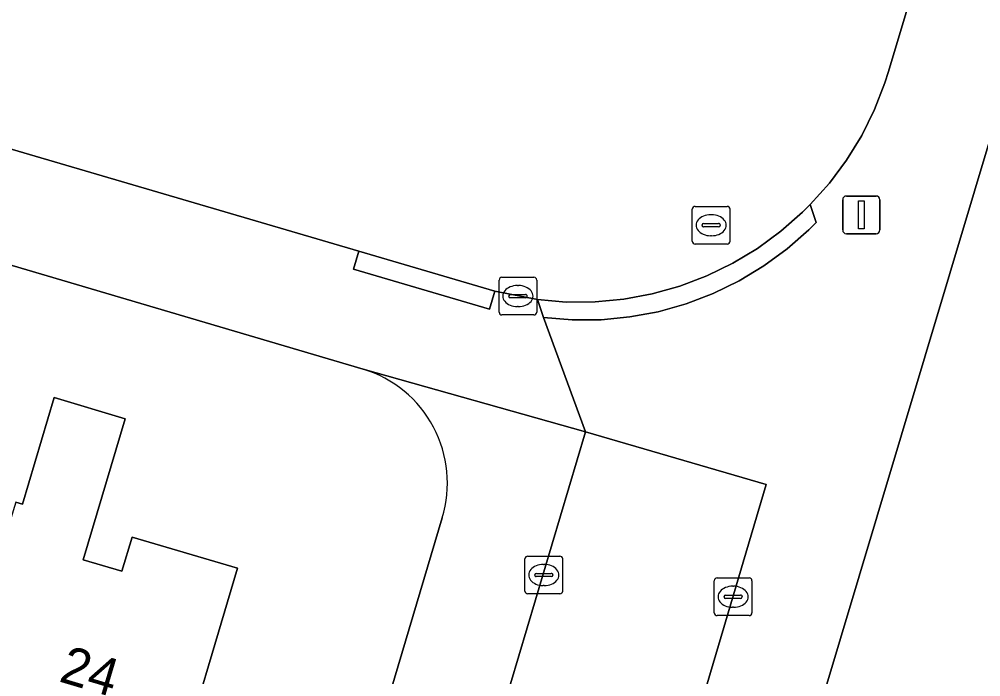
# Model space of a CAD drawing. Extents: x 162184 to 163154, y 385507 to 386516.
# Drawn here: x 162667.22 to 162692.76, y 386089.33 to 386106.79 of the extents above; entities that cross this region are included whole.
import ezdxf

# ---------------------------------------------------------------- set-up
doc = ezdxf.new("R2010")
doc.units = 0
for name, color, linetype in [('IMGEO_Erf', 7, 'Continuous'), ('IMGEO_Kolk', 7, 'Continuous'), ('IMGEO_Lichtmast', 7, 'Continuous'), ('IMGEO_Pand', 7, 'Continuous'), ('IMGEO_Pand_nummerreeks', 7, 'Continuous'), ('IMGEO_Rijbaan_lokaal_open', 7, 'Continuous'), ('IMGEO_Rioolput', 7, 'Continuous'), ('IMGEO_Voetpad_open', 7, 'Continuous')]:
    doc.layers.add(name, color=color, linetype=linetype)

msp = doc.modelspace()

# ---------------------------------------------------------------- linework, layer by layer
at = {"layer": 'IMGEO_Erf'}
for points in [[(162676.361, 386097.494), (162605.955, 386118.287)], [(162693.881, 386106.506), (162690.004, 386093.566), (162675.165, 386044.035)], [(162667.13, 386093.961), (162667.304, 386093.909), (162668.146, 386096.744), (162670.036, 386096.182), (162668.923, 386092.435), (162669.949, 386092.13), (162670.22, 386093.04), (162673.016, 386092.209), (162671.307, 386086.458)], [(162675.341, 386083.069), (162678.454, 386093.552)]]:
    msp.add_lwpolyline(points, dxfattribs=at)
msp.add_arc((162675.444, 386094.481), 3.15, 342.854, 73.078, dxfattribs=at)
at = {"layer": 'IMGEO_Kolk'}
for p, q in [((162679.967, 386099.011), (162679.967, 386099.863)), ((162680.042, 386099.937), (162680.894, 386099.937)), ((162680.968, 386099.863), (162680.968, 386099.011)), ((162680.455, 386099.717), (162680.48, 386099.717)), ((162680.226, 386099.431), (162680.226, 386099.443)), ((162680.664, 386099.394), (162680.266, 386099.394)), ((162680.269, 386099.48), (162680.667, 386099.48)), ((162680.71, 386099.443), (162680.71, 386099.431)), ((162680.478, 386099.157), (162680.453, 386099.157)), ((162680.894, 386098.937), (162680.042, 386098.937)), ((162680.655, 386091.606), (162680.655, 386092.458)), ((162680.73, 386092.532), (162681.582, 386092.532)), ((162681.656, 386092.458), (162681.656, 386091.606)), ((162681.143, 386092.312), (162681.168, 386092.312)), ((162680.914, 386092.026), (162680.914, 386092.038)), ((162681.352, 386091.989), (162680.954, 386091.989)), ((162680.957, 386092.075), (162681.355, 386092.075)), ((162681.398, 386092.038), (162681.398, 386092.026)), ((162685.759, 386091.954), (162686.611, 386091.954)), ((162681.166, 386091.752), (162681.141, 386091.752)), ((162685.684, 386091.028), (162685.684, 386091.88)), ((162686.172, 386091.734), (162686.197, 386091.734)), ((162686.685, 386091.88), (162686.685, 386091.028)), ((162681.582, 386091.532), (162680.73, 386091.532)), ((162685.943, 386091.448), (162685.943, 386091.46)), ((162686.381, 386091.411), (162685.983, 386091.411)), ((162685.986, 386091.497), (162686.384, 386091.497)), ((162686.427, 386091.46), (162686.427, 386091.448)), ((162686.195, 386091.174), (162686.17, 386091.174)), ((162686.611, 386090.954), (162685.759, 386090.954))]:
    msp.add_line(p, q, dxfattribs=at)
for points in [[(162679.967, 386099.011), (162679.967, 386099.863)], [(162680.042, 386099.937), (162680.894, 386099.937)], [(162680.968, 386099.863), (162680.968, 386099.011)], [(162680.894, 386098.937), (162680.042, 386098.937)], [(162680.655, 386091.606), (162680.655, 386092.458)], [(162680.73, 386092.532), (162681.582, 386092.532)], [(162681.656, 386092.458), (162681.656, 386091.606)], [(162685.759, 386091.954), (162686.611, 386091.954)], [(162685.684, 386091.028), (162685.684, 386091.88)], [(162686.685, 386091.88), (162686.685, 386091.028)], [(162681.582, 386091.532), (162680.73, 386091.532)], [(162686.611, 386090.954), (162685.759, 386090.954)]]:
    msp.add_lwpolyline(points, dxfattribs=at)
for centre, radius, start, end in [((162680.044, 386099.861), 0.0765, 91.552, 178.448), ((162680.044, 386099.861), 0.0765, 91.552, 178.448), ((162680.892, 386099.861), 0.0765, 1.552, 88.448), ((162680.892, 386099.861), 0.0765, 1.552, 88.448), ((162680.266, 386099.44), 0.0403, 85.8775, 175.7526), ((162680.263, 386099.43), 0.0366, 178.938, 274.7102), ((162680.667, 386099.437), 0.043, 264.8664, 352.4533), ((162680.671, 386099.442), 0.0386, 1.7309, 96.639), ((162680.044, 386099.013), 0.0765, 181.552, 268.448), ((162680.044, 386099.013), 0.0765, 181.552, 268.448), ((162680.892, 386099.013), 0.0765, 271.552, 358.448), ((162680.892, 386099.013), 0.0765, 271.552, 358.448), ((162680.732, 386092.456), 0.0765, 91.552, 178.448), ((162680.732, 386092.456), 0.0765, 91.552, 178.448), ((162681.58, 386092.456), 0.0765, 1.552, 88.448), ((162681.58, 386092.456), 0.0765, 1.552, 88.448), ((162680.954, 386092.035), 0.0403, 85.8775, 175.7526), ((162680.951, 386092.025), 0.0366, 178.938, 274.7102), ((162681.355, 386092.032), 0.043, 264.8664, 352.4533), ((162681.359, 386092.037), 0.0386, 1.7309, 96.639), ((162685.761, 386091.878), 0.0765, 91.552, 178.448), ((162685.761, 386091.878), 0.0765, 91.552, 178.448), ((162686.609, 386091.878), 0.0765, 1.552, 88.448), ((162686.609, 386091.878), 0.0765, 1.552, 88.448), ((162680.732, 386091.608), 0.0765, 181.552, 268.448), ((162680.732, 386091.608), 0.0765, 181.552, 268.448), ((162681.58, 386091.608), 0.0765, 271.552, 358.448), ((162681.58, 386091.608), 0.0765, 271.552, 358.448), ((162685.983, 386091.457), 0.0403, 85.8775, 175.7526), ((162685.98, 386091.447), 0.0366, 178.938, 274.7102), ((162686.384, 386091.454), 0.043, 264.8664, 352.4533), ((162686.388, 386091.459), 0.0386, 1.7309, 96.639), ((162685.761, 386091.03), 0.0765, 181.552, 268.448), ((162685.761, 386091.03), 0.0765, 181.552, 268.448), ((162686.609, 386091.03), 0.0765, 271.552, 358.448), ((162686.609, 386091.03), 0.0765, 271.552, 358.448)]:
    msp.add_arc(centre, radius, start, end, dxfattribs=at)
for centre, major_axis, ratio, start_param, end_param in [((162680.454, 386099.437), (-0.387, 0.002), 0.722429, 4.712389, 7.853982), ((162680.479, 386099.437), (-0.39, 0.002), 0.717154, 1.570796, 4.712389), ((162681.142, 386092.032), (-0.387, 0.002), 0.722429, 4.712389, 7.853982), ((162681.167, 386092.032), (-0.39, 0.002), 0.717154, 1.570796, 4.712389), ((162686.171, 386091.454), (-0.387, 0.002), 0.722429, 4.712389, 7.853982), ((162686.196, 386091.454), (-0.39, 0.002), 0.717154, 1.570796, 4.712389)]:
    msp.add_ellipse(centre, major_axis=major_axis, ratio=ratio, start_param=start_param, end_param=end_param, dxfattribs=at)
at = {"layer": 'IMGEO_Lichtmast'}
for p, q in [((162689.094, 386101.194), (162689.094, 386101.994)), ((162689.094, 386101.994), (162689.094, 386101.194)), ((162689.194, 386102.094), (162689.984, 386102.094)), ((162689.984, 386102.094), (162689.194, 386102.094)), ((162690.084, 386101.994), (162690.084, 386101.194)), ((162690.084, 386101.194), (162690.084, 386101.994)), ((162689.984, 386101.094), (162689.194, 386101.094)), ((162689.194, 386101.094), (162689.984, 386101.094))]:
    msp.add_line(p, q, dxfattribs=at)
msp.add_lwpolyline([(162689.514, 386101.969), (162689.664, 386101.969), (162689.664, 386101.219), (162689.514, 386101.219), (162689.514, 386101.969)], dxfattribs=at)
for centre, start, end in [((162689.194, 386101.994), 90, 180), ((162689.194, 386101.994), 90, 180), ((162689.984, 386101.994), 0, 90), ((162689.984, 386101.994), 360, 90), ((162689.194, 386101.194), 180, 270), ((162689.194, 386101.194), 180, 270), ((162689.984, 386101.194), 270, 0), ((162689.984, 386101.194), 270, 0)]:
    msp.add_arc(centre, 0.1, start, end, dxfattribs=at)
at = {"layer": 'IMGEO_Pand'}
msp.add_lwpolyline([(162675.341, 386083.069), (162674.766, 386083.24), (162675.364, 386085.253), (162671.307, 386086.458), (162673.016, 386092.209), (162670.22, 386093.04), (162669.949, 386092.13), (162668.923, 386092.435), (162670.036, 386096.182), (162668.146, 386096.744), (162667.304, 386093.909), (162667.13, 386093.961), (162664.205, 386084.446), (162664.378, 386084.395), (162664.111, 386083.498), (162664.371, 386083.421), (162663.627, 386080.915), (162673.803, 386077.892)], close=True, dxfattribs=at)
at = {"layer": 'IMGEO_Rijbaan_lokaal_open'}
msp.add_lwpolyline([(162651.463, 386107.909), (162676.239, 386100.629), (162679.856, 386099.566), (162680.986, 386099.343), (162681.75, 386099.278), (162682.517, 386099.282), (162683.28, 386099.355), (162684.034, 386099.495), (162684.772, 386099.702), (162685.489, 386099.974), (162686.179, 386100.309), (162686.836, 386100.705), (162687.455, 386101.157), (162688.031, 386101.663), (162688.234, 386101.865), (162688.743, 386102.436), (162689.2, 386103.05), (162689.6, 386103.703), (162689.939, 386104.388), (162690.217, 386105.102), (162690.312, 386105.402), (162691.517, 386109.426), (162684.842, 386111.426)], dxfattribs=at)
msp.add_lwpolyline([(162687.061, 386094.431), (162682.265, 386095.831), (162662.333, 386028.923), (162665.258, 386028.052), (162668.184, 386027.181), (162671.109, 386026.31), (162674.035, 386025.44), (162676.96, 386024.569), (162679.886, 386023.698), (162682.811, 386022.827), (162684.772, 386029.534), (162670.528, 386033.7), (162672.704, 386041.141), (162672.62, 386041.307), (162672.451, 386041.73), (162672.321, 386042.167), (162672.23, 386042.613), (162672.18, 386043.066), (162672.17, 386043.522), (162672.201, 386043.976), (162672.273, 386044.426), (162672.384, 386044.868)], close=True, dxfattribs=at)
at = {"layer": 'IMGEO_Rioolput'}
for p, q in [((162685.1, 386100.893), (162685.1, 386101.745)), ((162685.175, 386101.819), (162686.027, 386101.819)), ((162686.101, 386101.745), (162686.101, 386100.893)), ((162685.588, 386101.599), (162685.613, 386101.599)), ((162685.359, 386101.313), (162685.359, 386101.325)), ((162685.797, 386101.276), (162685.399, 386101.276)), ((162685.402, 386101.362), (162685.8, 386101.362)), ((162685.843, 386101.325), (162685.843, 386101.313)), ((162685.611, 386101.039), (162685.586, 386101.039)), ((162686.027, 386100.819), (162685.175, 386100.819))]:
    msp.add_line(p, q, dxfattribs=at)
for points in [[(162685.1, 386100.893), (162685.1, 386101.745)], [(162685.175, 386101.819), (162686.027, 386101.819)], [(162686.101, 386101.745), (162686.101, 386100.893)], [(162686.027, 386100.819), (162685.175, 386100.819)]]:
    msp.add_lwpolyline(points, dxfattribs=at)
for centre, radius, start, end in [((162685.177, 386101.743), 0.0765, 91.552, 178.448), ((162685.177, 386101.743), 0.0765, 91.552, 178.448), ((162686.025, 386101.743), 0.0765, 1.552, 88.448), ((162686.025, 386101.743), 0.0765, 1.552, 88.448), ((162685.399, 386101.322), 0.0403, 85.8775, 175.7526), ((162685.396, 386101.312), 0.0366, 178.938, 274.7102), ((162685.8, 386101.319), 0.043, 264.8664, 352.4533), ((162685.804, 386101.324), 0.0386, 1.7309, 96.639), ((162685.177, 386100.895), 0.0765, 181.552, 268.448), ((162685.177, 386100.895), 0.0765, 181.552, 268.448), ((162686.025, 386100.895), 0.0765, 271.552, 358.448), ((162686.025, 386100.895), 0.0765, 271.552, 358.448)]:
    msp.add_arc(centre, radius, start, end, dxfattribs=at)
for centre, major_axis, ratio, start_param, end_param in [((162685.587, 386101.319), (-0.387, 0.002), 0.722429, 4.712389, 7.853982), ((162685.612, 386101.319), (-0.39, 0.002), 0.717154, 1.570796, 4.712389)]:
    msp.add_ellipse(centre, major_axis=major_axis, ratio=ratio, start_param=start_param, end_param=end_param, dxfattribs=at)
at = {"layer": 'IMGEO_Voetpad_open'}
for points in [[(162697.472, 386129.304), (162691.517, 386109.426), (162690.312, 386105.402), (162690.217, 386105.102), (162689.939, 386104.388), (162689.6, 386103.703), (162689.2, 386103.05), (162688.743, 386102.436), (162688.234, 386101.865), (162688.392, 386101.391), (162688.196, 386101.196), (162687.62, 386100.689), (162687, 386100.236), (162686.342, 386099.84), (162685.652, 386099.504), (162684.934, 386099.231), (162684.195, 386099.023), (162683.44, 386098.882), (162682.676, 386098.809), (162681.908, 386098.805), (162681.143, 386098.869), (162682.265, 386095.831), (162687.061, 386094.431), (162672.384, 386044.868)], [(162578.245, 386126.687), (162587.796, 386123.756), (162597.314, 386120.885), (162597.634, 386120.811), (162605.955, 386118.287), (162676.361, 386097.494), (162682.265, 386095.831), (162681.143, 386098.869), (162680.986, 386099.343), (162679.856, 386099.566), (162679.716, 386099.087), (162676.099, 386100.15), (162676.239, 386100.629), (162651.463, 386107.909)], [(162675.165, 386044.035), (162690.004, 386093.566), (162693.881, 386106.506)], [(162682.265, 386095.831), (162676.361, 386097.494)], [(162678.454, 386093.552), (162675.341, 386083.069), (162673.803, 386077.892), (162672.402, 386073.174), (162670.024, 386065.332), (162669.961, 386065.071), (162655.1, 386015.095), (162657.745, 386013.892), (162658.274, 386015.596), (162660.47, 386022.665), (162662.333, 386028.923), (162682.265, 386095.831)]]:
    msp.add_lwpolyline(points, dxfattribs=at)
for points in [[(162680.986, 386099.343), (162681.143, 386098.869), (162681.908, 386098.805), (162682.676, 386098.809), (162683.44, 386098.882), (162684.195, 386099.023), (162684.934, 386099.231), (162685.652, 386099.504), (162686.342, 386099.84), (162687, 386100.236), (162687.62, 386100.689), (162688.196, 386101.196), (162688.392, 386101.391), (162688.234, 386101.865), (162688.031, 386101.663), (162687.455, 386101.157), (162686.836, 386100.705), (162686.179, 386100.309), (162685.489, 386099.974), (162684.772, 386099.702), (162684.034, 386099.495), (162683.28, 386099.355), (162682.517, 386099.282), (162681.75, 386099.278)], [(162679.856, 386099.566), (162676.239, 386100.629), (162676.099, 386100.15), (162679.716, 386099.087)]]:
    msp.add_lwpolyline(points, close=True, dxfattribs=at)
msp.add_arc((162675.444, 386094.481), 3.15, 342.854, 73.078, dxfattribs=at)

# ---------------------------------------------------------------- texts
at = {"layer": 'IMGEO_Pand_nummerreeks'}
msp.add_text('24', height=1, rotation=343.4402, dxfattribs=at).set_placement((162668.246, 386089.214))

doc.saveas('drawing.dxf')
